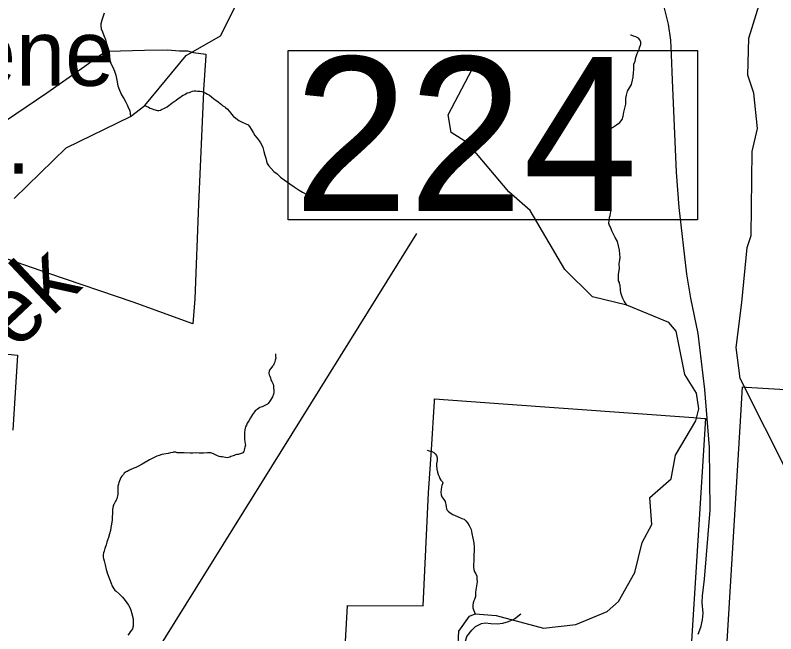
# Model space of a CAD drawing. Extents: x 1159738 to 1321356, y 736314 to 882035.
# Drawn here: x 1219753 to 1226659, y 846508 to 852123 of the extents above; entities that cross this region are included whole.
import ezdxf

# ---------------------------------------------------------------- set-up
doc = ezdxf.new("R2010")
doc.units = 0
for name, color, linetype in [('Exist Boundary Land Use Forest National US Forest Service', 7, 'Continuous'), ('Exist Cultural Cemetery Label', 7, 'Continuous'), ('Exist Hydrographic Creek Single Shore', 7, 'Continuous'), ('Exist Hydrographic Creek Single Shore Label', 7, 'Continuous'), ('Exist Hydrographic Misc Water Feature', 7, 'Continuous'), ('Exist Road Non-System Type 51', 7, 'Continuous'), ('Exist Road Secondary Structure Standard Bridge Number Label', 7, 'Continuous')]:
    doc.layers.add(name, color=color, linetype=linetype)

msp = doc.modelspace()

# ---------------------------------------------------------------- linework, layer by layer
at = {"layer": 'Exist Boundary Land Use Forest National US Forest Service'}
for points in [[(1219666.4, 851165.6), (1220039.4, 851419.6), (1220384.4, 851661.6), (1220510.5, 851752.6), (1220582.4, 851796.6), (1220599.8, 851797.1), (1220926.5, 851805.6), (1221136.5, 851807.6), (1221244.5, 851800.6), (1221294.5, 851799.3), (1221318.5, 851798.6), (1221372.5, 851785.6), (1221483.5, 851770.6), (1221482.6, 851757.9), (1221462.5, 851444.6), (1221461.7, 851428.9), (1221416.5, 850407.6), (1221383.5, 849547.5), (1221365.5, 849322.6), (1220824.5, 849517.6), (1220059.5, 849779.6), (1219462.5, 849984.6)], [(1219158.5, 849100.6), (1219773.5, 849037.6), (1219731.6, 848355.4)], [(1226206.6, 846236.5), (1226337.9, 848437.2), (1226356.6, 848749.6), (1226391.5, 848747.4), (1227458.6, 848682.2)], [(1222731.6, 846066.5), (1222767.3, 846707.3), (1222770.5, 846765.5), (1223456.6, 846762.5), (1223506.5, 847785.6), (1223531.7, 848176.7), (1223560.1, 848618.8), (1223561.5, 848640.5), (1224182.5, 848595.5), (1225911.3, 848470.6), (1226010.9, 848463.3), (1226021.6, 848462.6), (1225882.7, 846247.5)]]:
    msp.add_lwpolyline(points, dxfattribs=at)
at = {"layer": 'Exist Hydrographic Creek Single Shore'}
for points in [[(1219743.5, 850459.5), (1220214.4, 850919.5), (1220799.1, 851203.2), (1220929.8, 851301.8), (1221304.5, 851757.7), (1221618.5, 851935.3), (1221926.5, 852549.6)], [(1227097.9, 845276.6), (1227103.6, 845325.9), (1227255.7, 845723.3), (1227254.7, 846681.8), (1227150.6, 847484.9), (1227076.7, 847690.2), (1226786.6, 847928.8), (1226334.6, 848824.1), (1226300.6, 849107.1), (1226352.5, 849516.4), (1226398.6, 850014.4), (1226434.6, 850122), (1226445.5, 850886.7), (1226493.5, 851095.8), (1226459.5, 851414.9), (1226405.5, 851580.1), (1226414.5, 851914.8), (1226559.5, 852387.9)], [(1224119.6, 846672.4), (1224549.6, 846558.7), (1224842.6, 846592.3), (1225129.6, 846711.3), (1225231.6, 846801.1), (1225380.6, 847064.1), (1225445.6, 847335.2), (1225533.6, 847500.9), (1225514.6, 847744.2), (1225710.6, 847914.2), (1225749.6, 848130.1), (1225932.6, 848441.5)], [(1223781.6, 846531.4), (1223877.6, 846667.4), (1223931.2, 846689.3), (1224119.6, 846672.4)], [(1223770.8, 846356.9), (1223781.6, 846531.4)]]:
    msp.add_lwpolyline(points, dxfattribs=at)
at = {"layer": 'Exist Hydrographic Misc Water Feature'}
for points in [[(1225645.5, 852186.3), (1225682.5, 852040.9), (1225702.5, 851895.5), (1225710.5, 851764.5), (1225717.5, 851534.2), (1225754.5, 850697.2), (1225777.6, 850376.4), (1225847.5, 849772.4), (1225885.5, 849554.7), (1225951.6, 849234.4), (1226012.6, 848725.7), (1226055.6, 848197.4), (1226060.5, 847629.7), (1226009.6, 847002.5), (1225991.6, 846852.9), (1225988.6, 846790.2), (1225997.6, 846695.8), (1225991.6, 846633.7), (1225975.6, 846565.7), (1225951.6, 846500.7)], [(1220562.3, 852140.3), (1220549.4, 852106.6), (1220540.5, 852076.9), (1220531.7, 852045), (1220531.2, 852027), (1220534.4, 851999), (1220545.7, 851972.6), (1220558.8, 851940.2), (1220571.8, 851903.8), (1220583, 851867.5), (1220597.6, 851821.1), (1220604.8, 851788.9), (1220609.8, 851750.7), (1220612.8, 851714.6), (1220625.8, 851678.2), (1220641, 851649.8), (1220654, 851615.4), (1220667.2, 851579), (1220676, 851532.8), (1220684.6, 851482.5), (1220699.5, 851442.1), (1220718.4, 851401.5), (1220739.4, 851367), (1220756.6, 851334.5), (1220770, 851308.1), (1220783.1, 851277.7), (1220792.5, 851257.4), (1220797.7, 851227.3), (1220799.1, 851203.2)], [(1225305.9, 849491.1), (1225282.8, 849525.7), (1225271.4, 849550), (1225260, 849574.3), (1225252.7, 849602.5), (1225249.6, 849630.6), (1225246.5, 849670.8), (1225240.7, 849682.9), (1225239.2, 849697), (1225231.5, 849711.1), (1225232.1, 849735.2), (1225231.2, 849773.2), (1225240.5, 849825), (1225237.6, 849867.2), (1225242.5, 849903), (1225245, 849924.9), (1225243.8, 849953), (1225238.8, 849989.1), (1225220.7, 850067.7), (1225199.6, 850104.3), (1225184.4, 850134.7), (1225171.2, 850167), (1225163.7, 850185.2), (1225154.1, 850203.5), (1225150.4, 850213.6), (1225144.9, 850231.8), (1225145.8, 850263.8), (1225150.3, 850285.6), (1225156.8, 850303.5), (1225161.8, 850341.4), (1225156.9, 850383.5), (1225151.6, 850413.7), (1225138.7, 850460.1), (1225131.6, 850490.3), (1225118.4, 850522.7), (1225109.3, 850556.9), (1225105.9, 850583), (1225104.4, 850601.1), (1225083.7, 850649.6), (1225074.8, 850691.9), (1225063.7, 850728.2), (1225052.4, 850758.5), (1225043.5, 850800.8), (1225040.5, 850840.9), (1225045.2, 850870.8), (1225046.7, 850920.8), (1225059.7, 850958.5), (1225074.5, 850996.1), (1225113.9, 851047.1), (1225136.5, 851070.5), (1225155, 851090.1), (1225177.4, 851103.5), (1225193.8, 851117.1), (1225212, 851128.6), (1225242.6, 851149.9), (1225252.8, 851159.6), (1225263.4, 851177.3), (1225274.2, 851205.1), (1225281, 851242.9), (1225292.4, 851292.7), (1225297, 851316.6), (1225298.3, 851366.6), (1225305, 851396.4), (1225314, 851432.2), (1225349.6, 851495.4), (1225358.6, 851533.1), (1225363.3, 851561.1), (1225366.5, 851605), (1225369, 851624.9), (1225369.6, 851648.9), (1225370.3, 851678.9), (1225381.1, 851706.7), (1225390, 851740.5), (1225400.9, 851776.3), (1225413.5, 851799.9), (1225419.8, 851811.7), (1225422.1, 851825.7), (1225435, 851859.4), (1225433.5, 851877.4), (1225424.2, 851899.7), (1225412.5, 851916), (1225388.8, 851926.6), (1225366.8, 851933.2), (1225347.2, 851941.7), (1225339.2, 851941.9)], [(1224235.5, 850520.6), (1223860.5, 850964.7), (1223712.5, 851059.6), (1223683.5, 851217.7), (1223965.5, 851753.8)], [(1220929.8, 851301.8), (1220941.7, 851297.4), (1220963.5, 851288.8), (1220979.3, 851280.4), (1220997.1, 851271.9), (1221010.9, 851267.5), (1221024.9, 851263.2), (1221032.9, 851261), (1221044.7, 851258.6), (1221056.7, 851258.3), (1221072.9, 851261.8), (1221083, 851265.6), (1221109.4, 851278.9), (1221133.7, 851292.2), (1221152.1, 851305.7), (1221160.3, 851313.5), (1221178.7, 851327), (1221195.1, 851340.6), (1221213.4, 851352.1), (1221231.9, 851365.6), (1221248.1, 851377.2), (1221262.3, 851386.9), (1221278.7, 851396.4), (1221294.8, 851404), (1221315.2, 851417.4), (1221335.4, 851422.8), (1221347.4, 851426.5), (1221363.7, 851434.1), (1221377.9, 851435.7), (1221393.9, 851435.3), (1221409.9, 851434.8), (1221431.7, 851432.3), (1221447.7, 851429.8), (1221463.5, 851423.4), (1221483.4, 851414.9), (1221499.1, 851406.4), (1221516.8, 851395.9), (1221534.4, 851383.5), (1221558, 851364.8), (1221575.7, 851352.3), (1221597.2, 851335.7), (1221610.9, 851323.3), (1221626.6, 851310.9), (1221638.3, 851300.6), (1221656.1, 851292.1), (1221663.9, 851285.9), (1221679.5, 851269.5), (1221710.5, 851232.6), (1221716.3, 851224.4), (1221735.7, 851203.9), (1221757.3, 851187.3), (1221782.8, 851168.6), (1221814.4, 851151.7), (1221842.1, 851141), (1221867.8, 851128.2), (1221881.5, 851113.8), (1221894.8, 851089.5), (1221914, 851059), (1221929.3, 851030.5), (1221950.6, 851005.9), (1221968, 850983.5), (1221981.4, 850963), (1221992.8, 850942.7), (1222002.4, 850922.5), (1222011.4, 850886.2), (1222020.5, 850851.9), (1222027.7, 850825.7), (1222035.1, 850799.4), (1222040.4, 850775.3), (1222052, 850759), (1222077.2, 850732.3), (1222102.6, 850705.6), (1222131.9, 850682.8), (1222161.3, 850654), (1222194.6, 850629), (1222245.6, 850591.6), (1222284.8, 850564.6), (1222330.1, 850535.3), (1222361.6, 850516.5), (1222401.1, 850495.4), (1222450.4, 850466), (1222536.7, 850405.6), (1222609.5, 850357.7)], [(1225932.6, 848441.5), (1225960.6, 848549.3), (1225939.6, 848690.9), (1225834.6, 848860.4), (1225753.6, 849256), (1225688.6, 849332.8), (1225305.9, 849491.1), (1224994.6, 849566.6), (1224742.6, 849814.5), (1224430.5, 850349.3), (1224235.5, 850520.6)], [(1222117.8, 849050), (1222117.1, 849024), (1222118.7, 849009.9), (1222114.2, 848992.1), (1222107.5, 848968.2), (1222101.1, 848954.4), (1222097, 848946.5), (1222088.8, 848936.7), (1222074.1, 848917.1), (1222067.9, 848909.2), (1222061.6, 848899.4), (1222059.5, 848891.5), (1222057.1, 848877.5), (1222056.9, 848869.5), (1222058.6, 848859.5), (1222064.3, 848845.3), (1222069.9, 848831.1), (1222075.4, 848813), (1222083, 848798.7), (1222090.6, 848784.5), (1222094.2, 848772.4), (1222097.9, 848758.3), (1222099.7, 848750.3), (1222099.2, 848736.3), (1222102.9, 848722.2), (1222102.6, 848712.2), (1222102.2, 848698.2), (1222097.9, 848684.3), (1222089.1, 848658.5), (1222070.2, 848627), (1222051.5, 848599.5), (1222043.4, 848591.6), (1222033.1, 848586), (1221996.6, 848568.9), (1221974.5, 848561.6), (1221962.3, 848553.9), (1221950, 848544.2), (1221939.8, 848536.4), (1221931.6, 848530.7), (1221925.4, 848522.8), (1221917.1, 848511.1), (1221908.6, 848497.2), (1221889.9, 848467.7), (1221875.1, 848442.1), (1221860.6, 848418.5), (1221852.2, 848402.7), (1221845.6, 848384.9), (1221841.3, 848373), (1221838.9, 848359.1), (1221836.3, 848335.1), (1221835.4, 848305.1), (1221836.5, 848273), (1221837.9, 848248.9), (1221841.5, 848232.9), (1221843.1, 848220.9), (1221838.6, 848200.9), (1221836.3, 848189), (1221831.9, 848175.1), (1221829.6, 848163.1), (1221827.5, 848159.2), (1221819.2, 848151.4), (1221813.2, 848147.6), (1221805, 848143.8), (1221794.9, 848140.1), (1221778.8, 848136.5), (1221766.7, 848134.8), (1221754.7, 848131.1), (1221740.5, 848125.5), (1221732.4, 848121.8), (1221712.3, 848116.3), (1221702.2, 848110.6), (1221690.1, 848108.9), (1221677.9, 848105.2), (1221664, 848107.6), (1221648.1, 848112), (1221632.1, 848112.5), (1221618.2, 848112.8), (1221604.1, 848117.2), (1221590.4, 848123.6), (1221578.5, 848129.9), (1221566.6, 848136.3), (1221554.7, 848140.6), (1221544.9, 848144.8), (1221539, 848147), (1221529, 848149.3), (1221515, 848149.7), (1221499.1, 848150.1), (1221462.9, 848147.1), (1221424.9, 848148.1), (1221395, 848150.9), (1221364.8, 848147.7), (1221340.9, 848148.3), (1221286.9, 848149.9), (1221248.8, 848148.8), (1221224.9, 848151.6), (1221211.1, 848155.9), (1221199.1, 848156.2), (1221191, 848156.4), (1221184.9, 848154.6), (1221164.7, 848149.1)], [(1223493.1, 848174.2), (1223512.9, 848169.6), (1223536.8, 848161), (1223554.5, 848152.5), (1223566.2, 848140.2), (1223577.8, 848125.9), (1223583.3, 848105.7), (1223584.6, 848081.6), (1223577.8, 848051.8), (1223577.3, 848033.8), (1223580.4, 848001.7), (1223587.7, 847973.5), (1223595.2, 847953.2), (1223602.7, 847935), (1223610.2, 847916.8), (1223617.8, 847902.6), (1223627.6, 847894.3), (1223633.4, 847886.2), (1223635.2, 847878.1), (1223632.9, 847868.2), (1223626.6, 847854.3), (1223624.2, 847840.3), (1223619.6, 847818.5), (1223616.9, 847794.6), (1223620.3, 847770.4), (1223627.8, 847752.2), (1223635.4, 847740), (1223645, 847727.7), (1223656.5, 847707.4), (1223660.2, 847693.3), (1223663.9, 847681.2), (1223665.3, 847661.2), (1223670.8, 847643), (1223676.6, 847630.8), (1223684.3, 847620.6), (1223701.8, 847606.1), (1223727.5, 847591.4), (1223769.1, 847572.3), (1223808.6, 847555.2), (1223830.3, 847546.6), (1223846, 847532.1), (1223861.5, 847513.7), (1223874.9, 847491.3), (1223891.9, 847454.8), (1223900.9, 847416.6), (1223909.9, 847376.3), (1223916.5, 847332.1), (1223919.6, 847292), (1223920.4, 847253.9), (1223917.6, 847225.9), (1223917, 847202), (1223916.2, 847168), (1223915.3, 847138), (1223914.7, 847112), (1223918.1, 847089.9), (1223923.6, 847069.7), (1223937, 847051.3), (1223944.4, 847029.1), (1223945.8, 847007.1), (1223947.1, 846979), (1223942, 846943.1), (1223935.1, 846907.3), (1223932.4, 846883.4), (1223933.9, 846861.3), (1223933.4, 846845.3), (1223922.7, 846817.6), (1223918.4, 846805.6), (1223911.8, 846787.9), (1223909.3, 846765.9), (1223908.7, 846741.9), (1223914.2, 846723.7), (1223931.2, 846689.3)], [(1221164.7, 848149.1), (1221140.6, 848143.8), (1221102.4, 848136.8), (1221084.2, 848135.3), (1221060, 848126), (1221039.8, 848118.5), (1221021.6, 848110.9), (1221001.4, 848101.5), (1220972.9, 848086.3), (1220958.7, 848078.7), (1220922.1, 848057.6), (1220905.8, 848048.1), (1220867.2, 848025.1), (1220848.8, 848015.6), (1220830.8, 848010.1), (1220798.4, 847996.9), (1220784.1, 847989.4), (1220769.9, 847981.7), (1220761.9, 847977.9), (1220751.6, 847972.2), (1220743.5, 847964.4), (1220735.1, 847954.6), (1220722.7, 847939), (1220712.4, 847925.2), (1220706, 847911.4), (1220701.6, 847897.4), (1220695.1, 847881.6), (1220690.7, 847865.8), (1220686.2, 847847.9), (1220683.9, 847833.9), (1220685.4, 847815.9), (1220685, 847803.9), (1220684.8, 847791.9), (1220684.3, 847775.9), (1220681.9, 847759.9), (1220679.6, 847748), (1220675.2, 847734.1), (1220668.8, 847720.3), (1220662.5, 847710.4), (1220658.2, 847700.5), (1220651.9, 847688.7), (1220647.8, 847682.7), (1220643.5, 847672.9), (1220641.2, 847665), (1220636.5, 847637.1), (1220637.7, 847609), (1220637.4, 847597), (1220634.7, 847569.1), (1220633.9, 847541.1), (1220628.9, 847501.2), (1220622.1, 847473.3), (1220617.4, 847445.5), (1220610.6, 847413.6), (1220601.6, 847381.8), (1220590.9, 847358.1), (1220586.5, 847340.2), (1220577.8, 847316.5), (1220566.9, 847282.7), (1220560.1, 847256.9), (1220555.8, 847243), (1220553.3, 847225), (1220552.9, 847211), (1220552.7, 847203), (1220554.4, 847190.9), (1220559.9, 847170.8), (1220568.9, 847134.5), (1220579.8, 847092.2), (1220592.6, 847051.8), (1220611.2, 846997.3), (1220626.1, 846956.9), (1220629.7, 846944.8), (1220639.4, 846930.5), (1220649, 846916.2), (1220658.8, 846904), (1220670.4, 846893.6), (1220695.9, 846870.9), (1220713.4, 846854.4), (1220727, 846840.1), (1220740.7, 846825.7), (1220752.3, 846809.3), (1220781.1, 846766.5), (1220792.5, 846746.2), (1220801.9, 846721.9), (1220809.4, 846701.7), (1220822.2, 846655.3), (1220825.6, 846635.2), (1220825, 846613.2), (1220824.4, 846593.3), (1220824, 846577.3), (1220821.8, 846567.3), (1220817.5, 846553.4), (1220809, 846539.6), (1220798.5, 846525.9), (1220788.1, 846510.2), (1220775.8, 846494.5)]]:
    msp.add_lwpolyline(points, dxfattribs=at)
at = {"layer": 'Exist Road Non-System Type 51'}
msp.add_lwpolyline([(1223852.4, 846353.9), (1223844.3, 846378.1), (1223841.6, 846441.1), (1223853.7, 846481.4), (1223899.4, 846539.8), (1223931.5, 846574.7), (1223986.5, 846601.5), (1224021.3, 846606.8), (1224072.3, 846600.1), (1224129.9, 846597.5), (1224182.2, 846602.8), (1224231.8, 846620.3), (1224285.4, 846643.1), (1224343, 846687.3)], dxfattribs=at)
at = {"layer": 'Exist Road Secondary Structure Standard Bridge Number Label'}
msp.add_line((1218374.8, 842075.5), (1223401, 850141.8), dxfattribs=at)
msp.add_lwpolyline([(1222232.2, 851801.8), (1225948.1, 851801.8), (1225948.1, 850265.3), (1222232.2, 850265.3)], close=True, dxfattribs=at)

# ---------------------------------------------------------------- texts
at = {"layer": 'Exist Cultural Cemetery Label'}
for s, p in [('Greene', (1217976.6, 851481.9)), ('Cem.', (1217976.6, 850683.8))]:
    msp.add_text(s, height=600, dxfattribs=at).set_placement(p)
at = {"layer": 'Exist Hydrographic Creek Single Shore Label'}
msp.add_text('Creek', height=600, rotation=43.29903, dxfattribs=at).set_placement((1218816.2, 848183.5))
at = {"layer": 'Exist Road Secondary Structure Standard Bridge Number Label'}
msp.add_text('224', height=1400, dxfattribs=at).set_placement((1222282.3, 850344.4))

doc.saveas('drawing.dxf')
